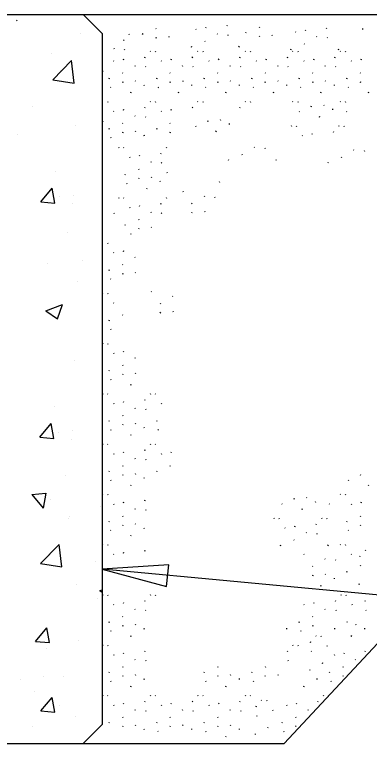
# Model space of a CAD drawing. Extents: x -1609 to 1184, y -412 to 394.
# Drawn here: x 600.731 to 602.289, y 225.293 to 228.493 of the extents above; entities that cross this region are included whole.
import ezdxf

# ---------------------------------------------------------------- set-up
doc = ezdxf.new("R2010")
doc.units = 0
doc.layers.add('Default', color=7, linetype='Continuous')
doc.layers.add('ST_Text', color=7, linetype='Continuous')

msp = doc.modelspace()

# ---------------------------------------------------------------- linework, layer by layer
at = {"layer": 'Default'}
for p, q in [((597.982, 228.4934), (607.0671, 228.4934)), ((597.982, 228.4934), (601.032, 228.4934)), ((601.032, 228.4934), (601.1154, 228.4101)), ((604.8954, 228.4934), (601.9154, 225.2934)), ((601.0206, 228.4121), (601.0206, 228.4121)), ((601.1154, 228.4101), (601.1154, 225.3768)), ((600.8923, 228.3216), (600.8923, 228.3216)), ((600.8995, 228.2071), (600.9806, 228.2916)), ((600.9921, 228.1927), (600.9806, 228.2916)), ((600.9343, 228.2489), (600.9343, 228.2489)), ((600.8995, 228.2071), (600.9921, 228.1927)), ((600.8091, 228.0878), (600.8091, 228.0878)), ((601, 228.0086), (601, 228.0086)), ((600.7425, 227.9685), (600.7425, 227.9685)), ((600.9115, 227.8048), (600.9115, 227.8048)), ((600.8461, 227.6715), (600.8963, 227.7313)), ((600.9084, 227.666), (600.8963, 227.7313)), ((600.929, 227.6937), (600.929, 227.6937)), ((600.9918, 227.6991), (600.9918, 227.6991)), ((600.8461, 227.6715), (600.9084, 227.666)), ((600.9873, 227.662), (600.9873, 227.662)), ((600.9629, 227.5377), (600.9629, 227.5377)), ((600.8773, 227.4006), (600.8773, 227.4006)), ((601.0287, 227.4146), (601.0287, 227.4146)), ((601.008, 227.3219), (601.008, 227.3219)), ((600.8683, 227.1933), (600.9412, 227.2212)), ((600.9201, 227.1583), (600.9412, 227.2212)), ((600.8683, 227.1933), (600.92, 227.1583)), ((600.9953, 226.9753), (600.9953, 226.9753)), ((600.9068, 226.7714), (600.9068, 226.7714)), ((600.8414, 226.6382), (600.8917, 226.698)), ((600.9037, 226.6327), (600.8917, 226.6979)), ((600.9243, 226.6604), (600.9243, 226.6604)), ((600.9871, 226.6657), (600.9871, 226.6657)), ((600.8414, 226.6382), (600.9037, 226.6327)), ((600.9827, 226.6286), (600.9827, 226.6286)), ((600.955, 226.4695), (600.955, 226.4695)), ((600.8067, 226.386), (600.869, 226.3915)), ((600.8067, 226.386), (600.8569, 226.3262)), ((600.869, 226.3915), (600.8569, 226.3262)), ((600.8895, 226.3638), (600.8895, 226.3638)), ((601.11, 226.3329), (601.11, 226.3329)), ((600.97, 226.282), (600.97, 226.282)), ((600.9738, 226.2893), (600.9738, 226.2893)), ((600.8454, 226.0827), (600.9265, 226.1672)), ((600.938, 226.0683), (600.9265, 226.1672)), ((600.8802, 226.1245), (600.8802, 226.1245)), ((600.8454, 226.0827), (600.938, 226.0683)), ((601.0865, 226.0907), (601.0865, 226.0907)), ((601.0033, 225.9893), (601.0033, 225.9893)), ((601.1049, 225.9644), (601.1154, 225.9684)), ((601.1049, 225.9644), (601.1154, 225.9574)), ((601.0943, 225.9305), (601.0943, 225.9305)), ((600.8223, 225.7414), (600.8725, 225.8012)), ((600.8846, 225.7359), (600.8725, 225.8012)), ((600.8223, 225.7414), (600.8846, 225.7359)), ((601.0108, 225.7462), (601.0108, 225.7462)), ((600.8696, 225.7092), (600.8696, 225.7092)), ((600.7569, 225.5739), (600.7569, 225.5739)), ((600.8572, 225.588), (600.8572, 225.588)), ((600.9447, 225.5887), (600.9447, 225.5887)), ((600.8204, 225.5198), (600.8204, 225.5198)), ((600.846, 225.4358), (600.8962, 225.4956)), ((600.9083, 225.4303), (600.8962, 225.4956)), ((600.9288, 225.458), (600.9288, 225.458)), ((600.846, 225.4358), (600.9083, 225.4303)), ((600.9977, 225.4107), (600.9977, 225.4107)), ((601.032, 225.2934), (601.1154, 225.3768)), ((600.8091, 225.3689), (600.8091, 225.3689)), ((597.982, 225.2934), (601.032, 225.2934)), ((601.032, 225.2934), (601.9154, 225.2934))]:
    msp.add_line(p, q, dxfattribs=at)
msp.add_lwpolyline([(601.3986, 225.9818), (601.408, 226.0777), (601.1154, 226.0579)], close=True, dxfattribs=at)
at = {"layer": 'ST_Text'}
for p, q in [((600.7403, 228.466), (600.7419, 228.4695)), ((601.6645, 228.4436), (601.666, 228.4471)), ((601.352, 228.4326), (601.3536, 228.4303)), ((601.5276, 228.43), (601.5291, 228.4276)), ((601.5715, 228.4346), (601.573, 228.4381)), ((601.7469, 228.413), (601.7485, 228.4165)), ((601.8052, 228.4393), (601.8068, 228.437)), ((601.9643, 228.4183), (601.9659, 228.416)), ((602.0082, 228.4229), (602.0098, 228.4264)), ((602.1012, 228.4319), (602.1028, 228.4355)), ((602.2592, 228.4317), (602.2596, 228.4282)), ((601.2334, 228.4086), (601.2349, 228.4062)), ((601.2936, 228.4063), (601.2952, 228.4098)), ((601.3533, 228.3902), (601.3549, 228.3937)), ((601.4077, 228.3978), (601.4093, 228.3955)), ((601.6205, 228.4094), (601.6221, 228.4071)), ((601.6669, 228.4052), (601.6685, 228.4028)), ((601.8065, 228.3969), (601.8081, 228.4004)), ((601.861, 228.4045), (601.8625, 228.4021)), ((602.0573, 228.3978), (602.0588, 228.3954)), ((602.1036, 228.3935), (602.1052, 228.3912)), ((601.2102, 228.3795), (601.2118, 228.383)), ((601.5079, 228.351), (601.5095, 228.3545)), ((601.5663, 228.3773), (601.5678, 228.375)), ((601.7166, 228.351), (601.7182, 228.3545)), ((602.003, 228.3657), (602.0046, 228.3633)), ((601.1663, 228.3454), (601.1679, 228.343)), ((601.2127, 228.3411), (601.2142, 228.3388)), ((601.3262, 228.3332), (601.3277, 228.3309)), ((601.3485, 228.3323), (601.3501, 228.33)), ((601.5349, 228.3332), (601.5364, 228.3309)), ((601.5572, 228.3323), (601.5588, 228.33)), ((601.7436, 228.3332), (601.7451, 228.3309)), ((601.7659, 228.3323), (601.7675, 228.33)), ((601.9447, 228.3393), (601.9463, 228.3429)), ((601.9523, 228.3332), (601.9538, 228.3309)), ((601.9746, 228.3323), (601.9762, 228.33)), ((602.1534, 228.3393), (602.1549, 228.3429)), ((602.1609, 228.3332), (602.1625, 228.3309)), ((602.1833, 228.3323), (602.1849, 228.33)), ((601.1661, 228.2905), (601.1677, 228.2882)), ((601.21, 228.2951), (601.2116, 228.2986)), ((601.303, 228.3041), (601.3046, 228.3077)), ((601.3748, 228.2905), (601.3764, 228.2882)), ((601.4187, 228.2951), (601.4203, 228.2986)), ((601.5117, 228.3041), (601.5133, 228.3077)), ((601.5835, 228.2905), (601.5851, 228.2882)), ((601.6274, 228.2951), (601.629, 228.2986)), ((601.7204, 228.3041), (601.722, 228.3077)), ((601.7922, 228.2905), (601.7938, 228.2882)), ((601.8361, 228.2951), (601.8377, 228.2986)), ((601.9291, 228.3041), (601.9307, 228.3077)), ((602.0009, 228.2905), (602.0025, 228.2882)), ((602.0448, 228.2951), (602.0464, 228.2986)), ((602.1378, 228.3041), (602.1394, 228.3077)), ((602.2096, 228.2905), (602.2112, 228.2882)), ((602.2535, 228.2951), (602.2551, 228.2986)), ((601.2591, 228.27), (601.2606, 228.2676)), ((601.3054, 228.2658), (601.307, 228.2634)), ((601.4678, 228.27), (601.4693, 228.2676)), ((601.5141, 228.2658), (601.5157, 228.2634)), ((601.6765, 228.27), (601.678, 228.2676)), ((601.7228, 228.2658), (601.7244, 228.2634)), ((601.8852, 228.27), (601.8867, 228.2676)), ((601.9315, 228.2658), (601.9331, 228.2634)), ((602.0939, 228.27), (602.0954, 228.2676)), ((602.1402, 228.2658), (602.1418, 228.2634)), ((601.1175, 228.2458), (601.119, 228.2434)), ((601.2048, 228.2379), (601.2064, 228.2355)), ((601.4135, 228.2379), (601.4151, 228.2355)), ((601.6222, 228.2379), (601.6238, 228.2355)), ((601.8309, 228.2379), (601.8325, 228.2355)), ((602.0396, 228.2379), (602.0412, 228.2355)), ((602.2483, 228.2379), (602.2499, 228.2355)), ((601.1465, 228.2115), (601.1481, 228.2151)), ((601.2061, 228.1955), (601.2077, 228.199)), ((601.2605, 228.2031), (601.2621, 228.2007)), ((601.3552, 228.2115), (601.3567, 228.2151)), ((601.4148, 228.1955), (601.4164, 228.199)), ((601.4692, 228.2031), (601.4708, 228.2007)), ((601.5639, 228.2115), (601.5654, 228.2151)), ((601.6235, 228.1955), (601.6251, 228.199)), ((601.6779, 228.2031), (601.6795, 228.2007)), ((601.7726, 228.2115), (601.7741, 228.2151)), ((601.8322, 228.1955), (601.8338, 228.199)), ((601.8866, 228.2031), (601.8882, 228.2007)), ((601.9813, 228.2115), (601.9828, 228.2151)), ((602.0409, 228.1955), (602.0425, 228.199)), ((602.0953, 228.2031), (602.0969, 228.2007)), ((602.19, 228.2115), (602.1915, 228.2151)), ((602.2496, 228.1955), (602.2512, 228.199)), ((601.1522, 228.1752), (601.1538, 228.1728)), ((601.2994, 228.1856), (601.2998, 228.1821)), ((601.3609, 228.1752), (601.3625, 228.1728)), ((601.5081, 228.1856), (601.5085, 228.1821)), ((601.5696, 228.1752), (601.5712, 228.1728)), ((601.7168, 228.1856), (601.7172, 228.1821)), ((601.7783, 228.1752), (601.7799, 228.1728)), ((601.9255, 228.1856), (601.9259, 228.1821)), ((601.987, 228.1752), (601.9885, 228.1728)), ((602.1342, 228.1856), (602.1346, 228.1821)), ((602.1957, 228.1752), (602.1972, 228.1728)), ((601.2418, 228.1499), (601.2434, 228.1535)), ((601.4505, 228.1499), (601.4521, 228.1535)), ((601.6592, 228.1499), (601.6608, 228.1535)), ((601.8679, 228.1499), (601.8695, 228.1535)), ((602.0766, 228.1499), (602.0782, 228.1535)), ((602.2853, 228.1499), (602.2869, 228.1535)), ((601.1398, 228.1116), (601.1414, 228.1092)), ((601.3262, 228.1125), (601.3277, 228.1101)), ((601.3485, 228.1116), (601.3501, 228.1092)), ((601.5349, 228.1125), (601.5364, 228.1101)), ((601.5572, 228.1116), (601.5588, 228.1092)), ((601.7436, 228.1125), (601.7451, 228.1101)), ((601.7659, 228.1116), (601.7675, 228.1092)), ((601.9523, 228.1125), (601.9538, 228.1101)), ((601.9746, 228.1116), (601.9762, 228.1092)), ((602.0886, 228.0964), (602.0901, 228.094)), ((602.1609, 228.1125), (602.1625, 228.1101)), ((602.1833, 228.1116), (602.1849, 228.1092)), ((601.1661, 228.0698), (601.1677, 228.0674)), ((601.21, 228.0744), (601.2116, 228.0779)), ((601.303, 228.0834), (601.3046, 228.0869)), ((601.3748, 228.0698), (601.3764, 228.0674)), ((601.4187, 228.0744), (601.4203, 228.0779)), ((601.5117, 228.0834), (601.5133, 228.0869)), ((601.7204, 228.0834), (601.722, 228.0869)), ((601.9802, 228.0685), (601.9818, 228.0662)), ((602.0341, 228.0888), (602.0357, 228.0923)), ((602.1274, 228.0789), (602.1278, 228.0754)), ((602.1889, 228.0685), (602.1905, 228.0662)), ((601.2591, 228.0493), (601.2606, 228.0469)), ((601.3054, 228.045), (601.307, 228.0427)), ((601.6343, 228.0323), (601.6359, 228.0299)), ((602.0698, 228.0433), (602.0714, 228.0468)), ((601.1175, 228.0251), (601.119, 228.0227)), ((601.2048, 228.0172), (601.2064, 228.0148)), ((601.4135, 228.0172), (601.4151, 228.0148)), ((601.526, 228.0044), (601.5275, 228.0021)), ((601.5799, 228.0247), (601.5815, 228.0282)), ((601.6732, 228.0148), (601.6736, 228.0113)), ((601.9455, 228.0058), (601.9471, 228.0034)), ((601.9678, 228.0049), (601.9694, 228.0026)), ((602.1542, 228.0058), (602.1557, 228.0034)), ((602.1765, 228.0049), (602.1781, 228.0026)), ((601.1465, 227.9908), (601.1481, 227.9943)), ((601.2061, 227.9747), (601.2077, 227.9783)), ((601.2605, 227.9823), (601.2621, 227.98)), ((601.3552, 227.9908), (601.3567, 227.9943)), ((601.4148, 227.9747), (601.4164, 227.9783)), ((601.6156, 227.9792), (601.6172, 227.9827)), ((602.038, 227.9677), (602.0396, 227.9712)), ((602.131, 227.9767), (602.1326, 227.9803)), ((601.1522, 227.9545), (601.1538, 227.9521)), ((601.2994, 227.9649), (601.2998, 227.9613)), ((601.9941, 227.9631), (601.9957, 227.9608)), ((601.1876, 227.9111), (601.1891, 227.9087)), ((601.2099, 227.9102), (601.2115, 227.9079)), ((601.3963, 227.9111), (601.3978, 227.9087)), ((601.7834, 227.912), (601.785, 227.9096)), ((601.8298, 227.9077), (601.8313, 227.9054)), ((601.2801, 227.873), (601.2817, 227.8765)), ((601.3731, 227.882), (601.3747, 227.8856)), ((601.7291, 227.8799), (601.7307, 227.8775)), ((602.2201, 227.9003), (602.2217, 227.898)), ((602.2665, 227.8961), (602.2681, 227.8937)), ((601.2362, 227.8684), (601.2378, 227.8661)), ((601.3292, 227.8479), (601.3307, 227.8455)), ((601.3755, 227.8436), (601.3771, 227.8413)), ((601.6708, 227.8535), (601.6724, 227.8571)), ((601.8795, 227.8535), (601.8811, 227.8571)), ((602.1076, 227.8419), (602.1091, 227.8454)), ((602.1659, 227.8682), (602.1675, 227.8659)), ((601.2749, 227.8158), (601.2765, 227.8134)), ((601.2166, 227.7894), (601.2181, 227.793)), ((601.2762, 227.7733), (601.2778, 227.7769)), ((601.3306, 227.781), (601.3322, 227.7786)), ((601.3994, 227.8009), (601.401, 227.7985)), ((601.2223, 227.7531), (601.2238, 227.7507)), ((601.3695, 227.7635), (601.3699, 227.76)), ((601.6301, 227.7603), (601.6317, 227.7579)), ((601.3119, 227.7278), (601.3135, 227.7314)), ((601.4701, 227.7176), (601.4717, 227.7152)), ((601.1876, 227.6904), (601.1891, 227.688)), ((601.2099, 227.6895), (601.2115, 227.6871)), ((601.3963, 227.6904), (601.3978, 227.688)), ((601.563, 227.6971), (601.5646, 227.6947)), ((601.6094, 227.6928), (601.611, 227.6905)), ((601.2362, 227.6477), (601.2378, 227.6453)), ((601.2801, 227.6523), (601.2817, 227.6558)), ((601.3731, 227.6613), (601.3747, 227.6648)), ((601.5088, 227.665), (601.5104, 227.6626)), ((601.1668, 227.6229), (601.1684, 227.6206)), ((601.3292, 227.6272), (601.3307, 227.6248)), ((601.3755, 227.6229), (601.3771, 227.6206)), ((601.5101, 227.6225), (601.5117, 227.6261)), ((601.5645, 227.6301), (601.5661, 227.6278)), ((601.2749, 227.595), (601.2765, 227.5927)), ((601.2166, 227.5687), (601.2181, 227.5722)), ((601.2762, 227.5526), (601.2778, 227.5561)), ((601.3306, 227.5602), (601.3322, 227.5579)), ((601.2418, 227.5292), (601.2434, 227.5327)), ((601.1398, 227.4908), (601.1414, 227.4885)), ((601.21, 227.4536), (601.2116, 227.4572)), ((601.1661, 227.449), (601.1677, 227.4467)), ((601.2591, 227.4285), (601.2606, 227.4262)), ((601.2048, 227.3964), (601.2064, 227.3941)), ((601.1465, 227.3701), (601.1481, 227.3736)), ((601.2605, 227.3616), (601.2621, 227.3592)), ((601.1522, 227.3337), (601.1538, 227.3314)), ((601.2061, 227.354), (601.2077, 227.3575)), ((601.1175, 227.271), (601.119, 227.2686)), ((601.1398, 227.2701), (601.1414, 227.2678)), ((601.3312, 227.2783), (601.3328, 227.2759)), ((601.4242, 227.2578), (601.4257, 227.2554)), ((601.1661, 227.2283), (601.1677, 227.226)), ((601.3699, 227.2257), (601.3715, 227.2233)), ((601.2048, 227.1757), (601.2064, 227.1733)), ((601.3712, 227.1832), (601.3728, 227.1868)), ((601.4256, 227.1908), (601.4272, 227.1885)), ((601.1465, 227.1493), (601.1481, 227.1529)), ((601.1522, 227.113), (601.1538, 227.1106)), ((601.1175, 227.0503), (601.119, 227.0479)), ((601.1398, 227.0494), (601.1414, 227.047)), ((601.1661, 227.0076), (601.1677, 227.0052)), ((601.21, 227.0122), (601.2116, 227.0157)), ((601.2591, 226.9871), (601.2606, 226.9847)), ((601.2048, 226.9549), (601.2064, 226.9526)), ((601.1465, 226.9286), (601.1481, 226.9321)), ((601.2061, 226.9125), (601.2077, 226.916)), ((601.2605, 226.9201), (601.2621, 226.9178)), ((601.1522, 226.8923), (601.1538, 226.8899)), ((601.2418, 226.867), (601.2434, 226.8705)), ((601.1175, 226.8295), (601.119, 226.8272)), ((601.1398, 226.8286), (601.1414, 226.8263)), ((601.3262, 226.8295), (601.3277, 226.8272)), ((601.3485, 226.8286), (601.3501, 226.8263)), ((601.1661, 226.7868), (601.1677, 226.7845)), ((601.21, 226.7914), (601.2116, 226.795)), ((601.303, 226.8004), (601.3046, 226.804)), ((601.3748, 226.7868), (601.3764, 226.7845)), ((601.2591, 226.7663), (601.2606, 226.764)), ((601.3054, 226.7621), (601.307, 226.7597)), ((601.2048, 226.7342), (601.2064, 226.7319)), ((601.1465, 226.7079), (601.1481, 226.7114)), ((601.2061, 226.6918), (601.2077, 226.6953)), ((601.2605, 226.6994), (601.2621, 226.697)), ((601.3552, 226.7079), (601.3567, 226.7114)), ((601.1522, 226.6715), (601.1538, 226.6692)), ((601.2994, 226.6819), (601.2998, 226.6784)), ((601.3609, 226.6715), (601.3625, 226.6692)), ((601.2418, 226.6463), (601.2434, 226.6498)), ((601.1175, 226.6088), (601.119, 226.6064)), ((601.1398, 226.6079), (601.1414, 226.6055)), ((601.3262, 226.6088), (601.3277, 226.6064)), ((601.3485, 226.6079), (601.3501, 226.6055)), ((601.1661, 226.5661), (601.1677, 226.5638)), ((601.21, 226.5707), (601.2116, 226.5742)), ((601.303, 226.5797), (601.3046, 226.5832)), ((601.3748, 226.5661), (601.3764, 226.5638)), ((601.4187, 226.5707), (601.4203, 226.5742)), ((601.2591, 226.5456), (601.2606, 226.5432)), ((601.3054, 226.5413), (601.307, 226.539)), ((601.2048, 226.5135), (601.2064, 226.5111)), ((601.4135, 226.5135), (601.4151, 226.5111)), ((601.1465, 226.4871), (601.1481, 226.4907)), ((601.2061, 226.471), (601.2077, 226.4746)), ((601.2605, 226.4786), (601.2621, 226.4763)), ((601.3552, 226.4871), (601.3567, 226.4907)), ((602.2496, 226.471), (602.2512, 226.4746)), ((601.1522, 226.4508), (601.1538, 226.4484)), ((601.2994, 226.4612), (601.2998, 226.4577)), ((602.1957, 226.4508), (602.1972, 226.4484)), ((601.2418, 226.4255), (601.2434, 226.4291)), ((602.2853, 226.4255), (602.2869, 226.4291)), ((601.1175, 226.3881), (601.119, 226.3857)), ((601.1398, 226.3872), (601.1414, 226.3848)), ((601.9584, 226.3662), (601.96, 226.3697)), ((602.0129, 226.3738), (602.0144, 226.3714)), ((602.1609, 226.3881), (602.1625, 226.3857)), ((602.1833, 226.3872), (602.1849, 226.3848)), ((601.1661, 226.3454), (601.1677, 226.343)), ((601.21, 226.35), (601.2116, 226.3535)), ((601.303, 226.359), (601.3046, 226.3625)), ((601.9045, 226.3459), (601.9061, 226.3436)), ((602.0517, 226.3563), (602.0521, 226.3528)), ((602.1132, 226.3459), (602.1148, 226.3436)), ((602.2096, 226.3454), (602.2112, 226.343)), ((602.2535, 226.35), (602.2551, 226.3535)), ((601.2591, 226.3248), (601.2606, 226.3225)), ((601.3054, 226.3206), (601.307, 226.3182)), ((601.9941, 226.3207), (601.9957, 226.3242)), ((601.2048, 226.2927), (601.2064, 226.2904)), ((601.8698, 226.2832), (601.8713, 226.2808)), ((601.8921, 226.2823), (601.8937, 226.2799)), ((602.0785, 226.2832), (602.08, 226.2808)), ((602.1008, 226.2823), (602.1024, 226.2799)), ((602.2483, 226.2927), (602.2499, 226.2904)), ((601.1465, 226.2664), (601.1481, 226.2699)), ((601.2061, 226.2503), (601.2077, 226.2538)), ((601.2605, 226.2579), (601.2621, 226.2556)), ((601.2994, 226.2405), (601.2998, 226.2369)), ((601.9184, 226.2405), (601.92, 226.2381)), ((601.9623, 226.2451), (601.9639, 226.2486)), ((602.0553, 226.2541), (602.0569, 226.2576)), ((602.19, 226.2664), (602.1915, 226.2699)), ((602.2496, 226.2503), (602.2512, 226.2538)), ((601.1522, 226.23), (601.1538, 226.2277)), ((601.2418, 226.2048), (601.2434, 226.2083)), ((602.0114, 226.22), (602.013, 226.2176)), ((602.0577, 226.2157), (602.0593, 226.2134)), ((602.1957, 226.23), (602.1972, 226.2277)), ((601.9571, 226.1879), (601.9587, 226.1855)), ((601.1175, 226.1673), (601.119, 226.165)), ((601.1398, 226.1664), (601.1414, 226.1641)), ((601.8988, 226.1615), (601.9004, 226.165)), ((602.1075, 226.1615), (602.1091, 226.165)), ((602.1609, 226.1673), (602.1625, 226.165)), ((602.1833, 226.1664), (602.1849, 226.1641)), ((601.1661, 226.1246), (601.1677, 226.1223)), ((601.21, 226.1292), (601.2116, 226.1327)), ((601.303, 226.1382), (601.3046, 226.1418)), ((602.0009, 226.1246), (602.0025, 226.1223)), ((602.2096, 226.1246), (602.2112, 226.1223)), ((602.2469, 226.1138), (602.2485, 226.1174)), ((602.2701, 226.1429), (602.2716, 226.1406)), ((602.0939, 226.1041), (602.0954, 226.1018)), ((602.1402, 226.0999), (602.1418, 226.0975)), ((603.7595, 225.8123), (601.1154, 226.0579)), ((602.0396, 226.072), (602.0412, 226.0697)), ((602.19, 226.0457), (602.1915, 226.0492)), ((602.2494, 226.0755), (602.2509, 226.0731)), ((602.0409, 226.0296), (602.0425, 226.0331)), ((602.0953, 226.0372), (602.0969, 226.0348)), ((602.1342, 226.0197), (602.1346, 226.0162)), ((602.0766, 225.9841), (602.0782, 225.9876)), ((602.2433, 225.9953), (602.2437, 225.9918)), ((601.1175, 225.9466), (601.119, 225.9442)), ((601.1398, 225.9457), (601.1414, 225.9433)), ((601.303, 225.9175), (601.3046, 225.921)), ((601.3262, 225.9466), (601.3277, 225.9442)), ((601.3485, 225.9457), (601.3501, 225.9433)), ((602.1401, 225.9178), (602.1416, 225.9213)), ((602.1632, 225.9469), (602.1648, 225.9445)), ((602.1856, 225.946), (602.1871, 225.9436)), ((602.2711, 225.9175), (602.2727, 225.921)), ((601.1661, 225.9039), (601.1677, 225.9015)), ((601.21, 225.9085), (601.2116, 225.912)), ((602.0009, 225.9039), (602.0025, 225.9015)), ((602.0448, 225.9085), (602.0464, 225.912)), ((602.2119, 225.9042), (602.2134, 225.9018)), ((601.2591, 225.8834), (601.2606, 225.881)), ((601.3054, 225.8791), (601.307, 225.8768)), ((602.0939, 225.8834), (602.0954, 225.881)), ((602.1425, 225.8794), (602.1441, 225.8771)), ((602.2736, 225.8791), (602.2751, 225.8768)), ((601.1465, 225.8249), (601.1481, 225.8285)), ((601.2048, 225.8513), (601.2064, 225.8489)), ((601.9813, 225.8249), (601.9828, 225.8285)), ((602.0396, 225.8513), (602.0412, 225.8489)), ((602.1922, 225.8252), (602.1938, 225.8288)), ((601.2061, 225.8088), (601.2077, 225.8124)), ((601.2605, 225.8164), (601.2621, 225.8141)), ((601.2994, 225.799), (601.2998, 225.7955)), ((601.9255, 225.799), (601.9259, 225.7955)), ((602.0409, 225.8088), (602.0425, 225.8124)), ((602.1364, 225.7993), (602.1368, 225.7958)), ((602.2287, 225.8164), (602.2302, 225.8141)), ((602.2675, 225.799), (602.2679, 225.7955)), ((601.1522, 225.7886), (601.1538, 225.7862)), ((601.2418, 225.7633), (601.2434, 225.7669)), ((601.987, 225.7886), (601.9885, 225.7862)), ((602.0538, 225.7661), (602.0554, 225.7638)), ((602.0762, 225.7652), (602.0777, 225.7629)), ((602.2099, 225.7633), (602.2115, 225.7669)), ((602.0307, 225.7371), (602.0322, 225.7406)), ((601.1175, 225.7259), (601.119, 225.7235)), ((601.1398, 225.725), (601.1414, 225.7226)), ((601.303, 225.6968), (601.3046, 225.7003)), ((601.9291, 225.6968), (601.9307, 225.7003)), ((601.9523, 225.7259), (601.9538, 225.7235)), ((601.9746, 225.725), (601.9762, 225.7226)), ((602.0331, 225.6987), (602.0347, 225.6963)), ((602.1025, 225.7234), (602.104, 225.7211)), ((602.2711, 225.6968), (602.2727, 225.7003)), ((601.1661, 225.6832), (601.1677, 225.6808)), ((601.21, 225.6877), (601.2116, 225.6913)), ((602.1342, 225.6832), (602.1358, 225.6808)), ((602.1782, 225.6877), (602.1797, 225.6913)), ((601.2591, 225.6626), (601.2606, 225.6603)), ((601.3054, 225.6584), (601.307, 225.656)), ((601.9315, 225.6584), (601.9331, 225.656)), ((602.0828, 225.6445), (602.0844, 225.648)), ((602.2272, 225.6626), (602.2288, 225.6603)), ((601.1465, 225.6042), (601.1481, 225.6077)), ((601.2048, 225.6305), (601.2064, 225.6282)), ((601.5639, 225.6042), (601.5654, 225.6077)), ((601.6222, 225.6305), (601.6238, 225.6282)), ((601.7726, 225.6042), (601.7741, 225.6077)), ((601.8309, 225.6305), (601.8325, 225.6282)), ((602.027, 225.6185), (602.0274, 225.615)), ((602.1146, 225.6042), (602.1162, 225.6077)), ((602.1729, 225.6305), (602.1745, 225.6282)), ((601.1522, 225.5678), (601.1538, 225.5655)), ((601.2061, 225.5881), (601.2077, 225.5916)), ((601.2605, 225.5957), (601.2621, 225.5933)), ((601.2994, 225.5782), (601.2998, 225.5747)), ((601.5696, 225.5678), (601.5712, 225.5655)), ((601.6235, 225.5881), (601.6251, 225.5916)), ((601.6779, 225.5957), (601.6795, 225.5933)), ((601.7168, 225.5782), (601.7172, 225.5747)), ((601.7783, 225.5678), (601.7799, 225.5655)), ((601.8322, 225.5881), (601.8338, 225.5916)), ((601.8866, 225.5957), (601.8882, 225.5933)), ((602.0588, 225.5782), (602.0592, 225.5747)), ((602.1203, 225.5678), (602.1219, 225.5655)), ((602.1742, 225.5881), (602.1758, 225.5916)), ((601.2418, 225.5426), (601.2434, 225.5461)), ((601.6592, 225.5426), (601.6608, 225.5461)), ((602.0012, 225.5426), (602.0028, 225.5461)), ((601.1175, 225.5051), (601.119, 225.5028)), ((601.1398, 225.5042), (601.1414, 225.5019)), ((601.3262, 225.5051), (601.3277, 225.5028)), ((601.3485, 225.5042), (601.3501, 225.5019)), ((601.5349, 225.5051), (601.5364, 225.5028)), ((601.5572, 225.5042), (601.5588, 225.5019)), ((601.7436, 225.5051), (601.7451, 225.5028)), ((601.7659, 225.5042), (601.7675, 225.5019)), ((602.0856, 225.5051), (602.0872, 225.5028)), ((602.1079, 225.5042), (602.1095, 225.5019)), ((601.303, 225.476), (601.3046, 225.4796)), ((601.5117, 225.476), (601.5133, 225.4796)), ((601.7204, 225.476), (601.722, 225.4796)), ((601.8147, 225.4836), (601.8162, 225.4812)), ((601.837, 225.4827), (601.8386, 225.4803)), ((602.0624, 225.476), (602.064, 225.4796)), ((601.1661, 225.4624), (601.1677, 225.4601)), ((601.21, 225.467), (601.2116, 225.4705)), ((601.2591, 225.4419), (601.2606, 225.4395)), ((601.3748, 225.4624), (601.3764, 225.4601)), ((601.4187, 225.467), (601.4203, 225.4705)), ((601.4678, 225.4419), (601.4693, 225.4395)), ((601.5835, 225.4624), (601.5851, 225.4601)), ((601.6274, 225.467), (601.629, 225.4705)), ((601.6765, 225.4419), (601.678, 225.4395)), ((601.7915, 225.4545), (601.7931, 225.458)), ((601.8633, 225.4409), (601.8649, 225.4385)), ((601.9255, 225.4624), (601.9271, 225.4601)), ((601.9695, 225.467), (601.971, 225.4705)), ((602.0185, 225.4419), (602.0201, 225.4395)), ((601.2048, 225.4098), (601.2064, 225.4074)), ((601.3054, 225.4377), (601.307, 225.4353)), ((601.4135, 225.4098), (601.4151, 225.4074)), ((601.5141, 225.4377), (601.5157, 225.4353)), ((601.6222, 225.4098), (601.6238, 225.4074)), ((601.7228, 225.4377), (601.7244, 225.4353)), ((601.7939, 225.4161), (601.7955, 225.4137)), ((601.9642, 225.4098), (601.9658, 225.4074)), ((601.1465, 225.3834), (601.1481, 225.387)), ((601.3552, 225.3834), (601.3567, 225.387)), ((601.5639, 225.3834), (601.5654, 225.387)), ((601.9059, 225.3834), (601.9075, 225.387)), ((601.2061, 225.3674), (601.2077, 225.3709)), ((601.2605, 225.375), (601.2621, 225.3726)), ((601.2994, 225.3575), (601.2998, 225.354)), ((601.3609, 225.3471), (601.3616, 225.346)), ((601.4148, 225.3674), (601.4164, 225.3709)), ((601.4692, 225.375), (601.4708, 225.3726)), ((601.5081, 225.3575), (601.5085, 225.354)), ((601.5696, 225.3471), (601.5712, 225.3447)), ((601.6235, 225.3674), (601.6251, 225.3709)), ((601.6779, 225.375), (601.6795, 225.3726)), ((601.7168, 225.3575), (601.7172, 225.354)), ((601.8437, 225.3619), (601.8452, 225.3654)), ((601.9116, 225.3471), (601.9132, 225.3447)), ((601.9655, 225.3674), (601.9671, 225.3709)), ((601.6592, 225.3219), (601.6608, 225.3254)), ((601.7879, 225.336), (601.7883, 225.3324))]:
    msp.add_line(p, q, dxfattribs=at)

doc.saveas('drawing.dxf')
